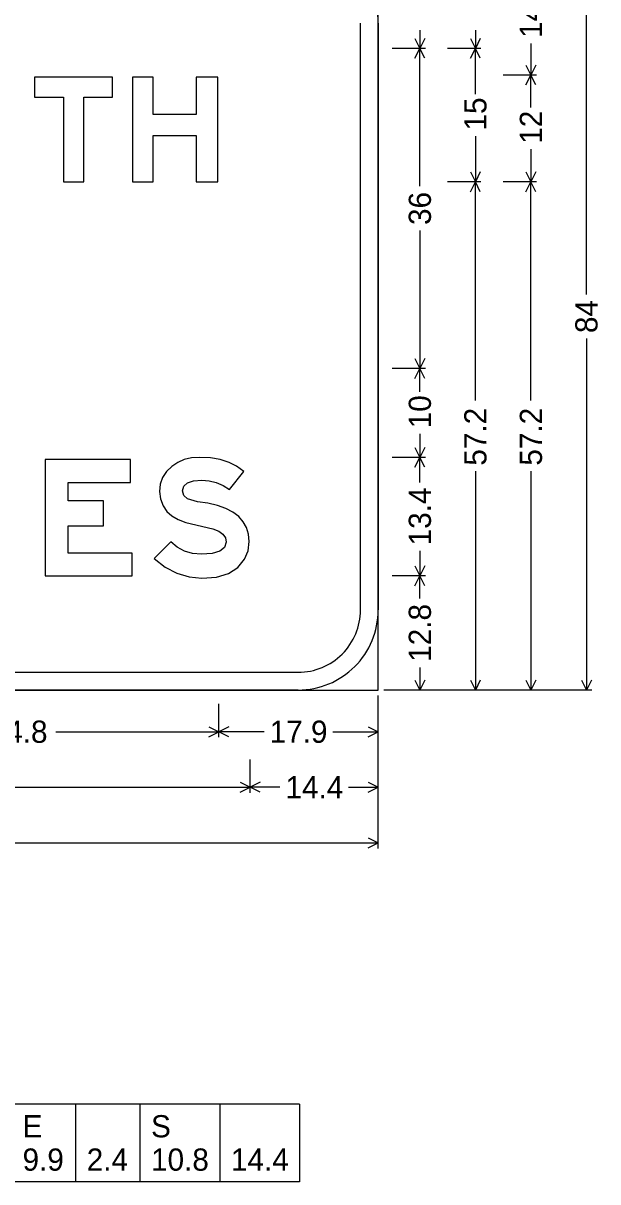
# Model space of a CAD drawing. Extents: x 1820207 to 1820557, y 740216 to 740315.
# Drawn here: x 1820481.69 to 1820484.38, y 740224.44 to 740229.87 of the extents above; entities that cross this region are included whole.
import ezdxf

# ---------------------------------------------------------------- set-up
doc = ezdxf.new("R2010")
doc.units = 0
doc.layers.add('SC_Scratch3', color=7, linetype='Continuous')

msp = doc.modelspace()

# ---------------------------------------------------------------- linework, layer by layer
at = {"layer": 'SC_Scratch3'}
for p, q in [((1820484.3275, 740228.5963), (1820484.3275, 740230.2431)), ((1820483.5463, 740229.8352), (1820483.5463, 740229.75)), ((1820483.8067, 740229.8352), (1820483.8067, 740229.75)), ((1820483.523, 740229.7966), (1820483.5463, 740229.75)), ((1820483.5696, 740229.7966), (1820483.5463, 740229.75)), ((1820483.7834, 740229.7966), (1820483.8067, 740229.75)), ((1820483.83, 740229.7966), (1820483.8067, 740229.75)), ((1820484.0671, 740229.7727), (1820484.0671, 740229.625)), ((1820483.5723, 740229.75), (1820483.416, 740229.75)), ((1820483.523, 740229.7034), (1820483.5463, 740229.75)), ((1820483.5463, 740229.1038), (1820483.5463, 740229.75)), ((1820483.5696, 740229.7034), (1820483.5463, 740229.75)), ((1820483.8327, 740229.75), (1820483.6765, 740229.75)), ((1820483.7834, 740229.7034), (1820483.8067, 740229.75)), ((1820483.8067, 740229.5361), (1820483.8067, 740229.75)), ((1820483.83, 740229.7034), (1820483.8067, 740229.75)), ((1820484.0438, 740229.6716), (1820484.0671, 740229.625)), ((1820484.0904, 740229.6716), (1820484.0671, 740229.625)), ((1820484.0931, 740229.625), (1820483.9369, 740229.625)), ((1820484.0438, 740229.5784), (1820484.0671, 740229.625)), ((1820484.0671, 740229.473), (1820484.0671, 740229.625)), ((1820484.0904, 740229.5784), (1820484.0671, 740229.625)), ((1820483.8067, 740229.3389), (1820483.8067, 740229.125)), ((1820484.0671, 740229.277), (1820484.0671, 740229.125)), ((1820483.7834, 740229.1716), (1820483.8067, 740229.125)), ((1820483.83, 740229.1716), (1820483.8067, 740229.125)), ((1820484.0438, 740229.1716), (1820484.0671, 740229.125)), ((1820484.0904, 740229.1716), (1820484.0671, 740229.125)), ((1820483.8327, 740229.125), (1820483.6765, 740229.125)), ((1820483.8327, 740229.125), (1820483.6765, 740229.125)), ((1820483.7834, 740229.0784), (1820483.8067, 740229.125)), ((1820483.8067, 740228.0997), (1820483.8067, 740229.125)), ((1820483.83, 740229.0784), (1820483.8067, 740229.125)), ((1820484.0931, 740229.125), (1820483.9369, 740229.125)), ((1820484.0931, 740229.125), (1820483.9369, 740229.125)), ((1820484.0438, 740229.0784), (1820484.0671, 740229.125)), ((1820484.0671, 740228.0997), (1820484.0671, 740229.125)), ((1820484.0904, 740229.0784), (1820484.0671, 740229.125)), ((1820483.5463, 740228.8962), (1820483.5463, 740228.25)), ((1820484.3275, 740228.3899), (1820484.3275, 740226.7431)), ((1820483.523, 740228.2966), (1820483.5463, 740228.25)), ((1820483.5696, 740228.2966), (1820483.5463, 740228.25)), ((1820483.5723, 740228.25), (1820483.416, 740228.25)), ((1820483.523, 740228.2034), (1820483.5463, 740228.25)), ((1820483.5463, 740228.14), (1820483.5463, 740228.25)), ((1820483.5696, 740228.2034), (1820483.5463, 740228.25)), ((1820483.5463, 740227.9434), (1820483.5463, 740227.8334)), ((1820483.523, 740227.8799), (1820483.5463, 740227.8334)), ((1820483.5696, 740227.8799), (1820483.5463, 740227.8334)), ((1820483.5723, 740227.8334), (1820483.416, 740227.8334)), ((1820483.523, 740227.7868), (1820483.5463, 740227.8334)), ((1820483.5463, 740227.7163), (1820483.5463, 740227.8334)), ((1820483.5696, 740227.7868), (1820483.5463, 740227.8334)), ((1820483.8067, 740227.7684), (1820483.8067, 740226.7431)), ((1820484.0671, 740227.7684), (1820484.0671, 740226.7431)), ((1820483.5463, 740227.3948), (1820483.5463, 740227.2778)), ((1820483.523, 740227.3244), (1820483.5463, 740227.2778)), ((1820483.5696, 740227.3244), (1820483.5463, 740227.2778)), ((1820483.5723, 740227.2778), (1820483.416, 740227.2778)), ((1820483.5723, 740227.2778), (1820483.416, 740227.2778)), ((1820483.523, 740227.2312), (1820483.5463, 740227.2778)), ((1820483.5463, 740227.1717), (1820483.5463, 740227.2778)), ((1820483.5696, 740227.2312), (1820483.5463, 740227.2778)), ((1820483.5463, 740226.8492), (1820483.5463, 740226.7431)), ((1820483.523, 740226.7897), (1820483.5463, 740226.7431)), ((1820483.5696, 740226.7897), (1820483.5463, 740226.7431)), ((1820483.7834, 740226.7897), (1820483.8067, 740226.7431)), ((1820483.83, 740226.7897), (1820483.8067, 740226.7431)), ((1820484.0438, 740226.7897), (1820484.0671, 740226.7431)), ((1820484.0904, 740226.7897), (1820484.0671, 740226.7431)), ((1820484.3042, 740226.7897), (1820484.3275, 740226.7431)), ((1820484.3508, 740226.7897), (1820484.3275, 740226.7431)), ((1820483.351, 740226.0009), (1820483.351, 740226.717)), ((1820484.3535, 740226.7431), (1820483.377, 740226.7431)), ((1820483.5723, 740226.7431), (1820483.416, 740226.7431)), ((1820483.8327, 740226.7431), (1820483.6765, 740226.7431)), ((1820484.0931, 740226.7431), (1820483.9369, 740226.7431)), ((1820482.6041, 740226.5217), (1820482.6041, 740226.678)), ((1820482.6041, 740226.5217), (1820482.6041, 740226.678)), ((1820483.351, 740226.5217), (1820483.351, 740226.678)), ((1820482.5575, 740226.5711), (1820482.6041, 740226.5477)), ((1820482.6507, 740226.5711), (1820482.6041, 740226.5477)), ((1820483.3044, 740226.5711), (1820483.351, 740226.5477)), ((1820481.84, 740226.5477), (1820482.6041, 740226.5477)), ((1820482.5575, 740226.5244), (1820482.6041, 740226.5477)), ((1820482.8162, 740226.5477), (1820482.6041, 740226.5477)), ((1820482.6507, 740226.5244), (1820482.6041, 740226.5477)), ((1820483.1388, 740226.5477), (1820483.351, 740226.5477)), ((1820483.3044, 740226.5244), (1820483.351, 740226.5477)), ((1820482.751, 740226.2613), (1820482.751, 740226.4176)), ((1820482.751, 740226.2613), (1820482.751, 740226.4176)), ((1820483.351, 740226.2613), (1820483.351, 740226.4176)), ((1820481.5707, 740226.2873), (1820482.751, 740226.2873)), ((1820482.7044, 740226.3106), (1820482.751, 740226.2873)), ((1820482.7044, 740226.264), (1820482.751, 740226.2873)), ((1820482.7975, 740226.3106), (1820482.751, 740226.2873)), ((1820482.8902, 740226.2873), (1820482.751, 740226.2873)), ((1820482.7975, 740226.264), (1820482.751, 740226.2873)), ((1820483.2117, 740226.2873), (1820483.351, 740226.2873)), ((1820483.3044, 740226.3106), (1820483.351, 740226.2873)), ((1820483.3044, 740226.264), (1820483.351, 740226.2873)), ((1820480.4907, 740226.0269), (1820483.351, 740226.0269)), ((1820483.3044, 740226.0502), (1820483.351, 740226.0269)), ((1820483.3044, 740226.0036), (1820483.351, 740226.0269)), ((1820482.982, 740224.803), (1820477.351, 740224.803)), ((1820481.9321, 740224.803), (1820481.9321, 740224.4384)), ((1820482.2337, 740224.803), (1820482.2337, 740224.4384)), ((1820482.6084, 740224.803), (1820482.6084, 740224.4384)), ((1820482.982, 740224.803), (1820482.982, 740224.4384)), ((1820482.982, 740224.4384), (1820477.351, 740224.4384))]:
    msp.add_line(p, q, dxfattribs=at)
for points in [[(1820477.351, 740226.7431), (1820483.351, 740226.7431), (1820483.351, 740230.2431), (1820477.351, 740230.2431), (1820477.351, 740226.7431), (1820477.351, 740226.7431), (1820477.351, 740226.7431)], [(1820483.2676, 740227.1181), (1820483.2676, 740229.8681)], [(1820483.351, 740229.8681), (1820483.351, 740227.1181)], [(1820483.2676, 740227.1181), (1820483.2676, 740227.1181), (1820483.2676, 740227.1181)], [(1820477.726, 740226.8264), (1820482.976, 740226.8264)], [(1820482.976, 740226.7431), (1820477.726, 740226.7431)]]:
    msp.add_lwpolyline(points, dxfattribs=at)
for points in [[(1820481.875, 740229.125), (1820481.97, 740229.125), (1820481.97, 740229.521), (1820482.1051, 740229.521), (1820482.1051, 740229.6154), (1820481.7391, 740229.6154), (1820481.7391, 740229.521), (1820481.875, 740229.521)], [(1820482.1991, 740229.125), (1820482.2952, 740229.125), (1820482.2952, 740229.3421), (1820482.4971, 740229.3421), (1820482.4971, 740229.125), (1820482.5986, 740229.125), (1820482.5986, 740229.6154), (1820482.4971, 740229.6154), (1820482.4971, 740229.4405), (1820482.2952, 740229.4405), (1820482.2952, 740229.6154), (1820482.1991, 740229.6154)], [(1820482.1965, 740227.3846), (1820481.897, 740227.3846), (1820481.897, 740227.5128), (1820482.0624, 740227.5128), (1820482.0624, 740227.6303), (1820481.897, 740227.6303), (1820481.897, 740227.7158), (1820482.1888, 740227.7158), (1820482.1888, 740227.8226), (1820481.7898, 740227.8226), (1820481.7898, 740227.2778), (1820482.1965, 740227.2778)], [(1820482.301, 740227.3599), (1820482.3525, 740227.3191), (1820482.4071, 740227.2903), (1820482.4643, 740227.2728), (1820482.5246, 740227.2671), (1820482.5929, 740227.2726), (1820482.649, 740227.2892), (1820482.6929, 740227.3171), (1820482.7246, 740227.3564), (1820482.7406, 740227.3959), (1820482.746, 740227.4386), (1820482.7428, 740227.4731), (1820482.7338, 740227.5041), (1820482.7184, 740227.5317), (1820482.6972, 740227.556), (1820482.6699, 740227.5767), (1820482.6364, 740227.5941), (1820482.5969, 740227.6079), (1820482.5515, 740227.6185), (1820482.5033, 740227.6256), (1820482.457, 740227.6395), (1820482.4396, 740227.6544), (1820482.4339, 740227.6764), (1820482.4395, 740227.6982), (1820482.4565, 740227.714), (1820482.4849, 740227.7235), (1820482.5246, 740227.7267), (1820482.5587, 740227.7238), (1820482.5918, 740227.7155), (1820482.6233, 740227.7014), (1820482.6537, 740227.682), (1820482.7207, 740227.7673), (1820482.6862, 740227.7918), (1820482.6515, 740227.8097), (1820482.6107, 740227.8228), (1820482.564, 740227.8306), (1820482.5115, 740227.8333), (1820482.475, 740227.8306), (1820482.4415, 740227.8228), (1820482.4108, 740227.8096), (1820482.3827, 740227.7912), (1820482.3577, 740227.7667), (1820482.3398, 740227.7388), (1820482.3292, 740227.7075), (1820482.3256, 740227.6727), (1820482.3298, 740227.6388), (1820482.3427, 740227.6056), (1820482.3596, 740227.5804), (1820482.3827, 740227.559), (1820482.4122, 740227.5415), (1820482.4482, 740227.528), (1820482.5762, 740227.4985), (1820482.6032, 740227.4874), (1820482.6227, 740227.4732), (1820482.6343, 740227.4559), (1820482.6383, 740227.4352), (1820482.631, 740227.4106), (1820482.6091, 740227.3933), (1820482.5727, 740227.3828), (1820482.5218, 740227.3794), (1820482.4802, 740227.3829), (1820482.4425, 740227.3939), (1820482.4082, 740227.412), (1820482.3779, 740227.4377)]]:
    msp.add_lwpolyline(points, close=True, dxfattribs=at)
for centre, radius, start, end in [((1820482.976, 740229.8681), 0.375, 0, 90.0002), ((1820482.976, 740227.1181), 0.375, 270.0001, 0.0003), ((1820482.976, 740227.1181), 0.2917, 270.0001, 0.0003)]:
    msp.add_arc(centre, radius, start, end, dxfattribs=at)

# ---------------------------------------------------------------- texts
for s, p in [('14.8', (1820484.1192, 740229.7988)), ('15', (1820483.8588, 740229.365)), ('12', (1820484.1192, 740229.303)), ('36', (1820483.5984, 740228.9223)), ('84', (1820484.3796, 740228.4159)), ('10', (1820483.5984, 740227.9694)), ('57.2', (1820483.8588, 740227.7944)), ('57.2', (1820484.1192, 740227.7944)), ('13.4', (1820483.5984, 740227.4209)), ('12.8', (1820483.5984, 740226.8752))]:
    msp.add_text(s, height=0.10417, rotation=90.0002, dxfattribs=at).set_placement(p)
for s, height, p in [('44.8', 0.10417, (1820481.5292, 740226.4957)), ('17.9', 0.10417, (1820482.8422, 740226.4957)), ('14.4', 0.10417, (1820482.9162, 740226.2353)), ('E', 0.1042, (1820481.6832, 740224.6467)), ('S', 0.1042, (1820482.2858, 740224.6467)), ('9.9', 0.10417, (1820481.6832, 740224.4905)), ('2.4', 0.10417, (1820481.9842, 740224.4905)), ('10.8', 0.10417, (1820482.2858, 740224.4905)), ('14.4', 0.10417, (1820482.6605, 740224.4905))]:
    msp.add_text(s, height=height, dxfattribs=at).set_placement(p)

doc.saveas('drawing.dxf')
